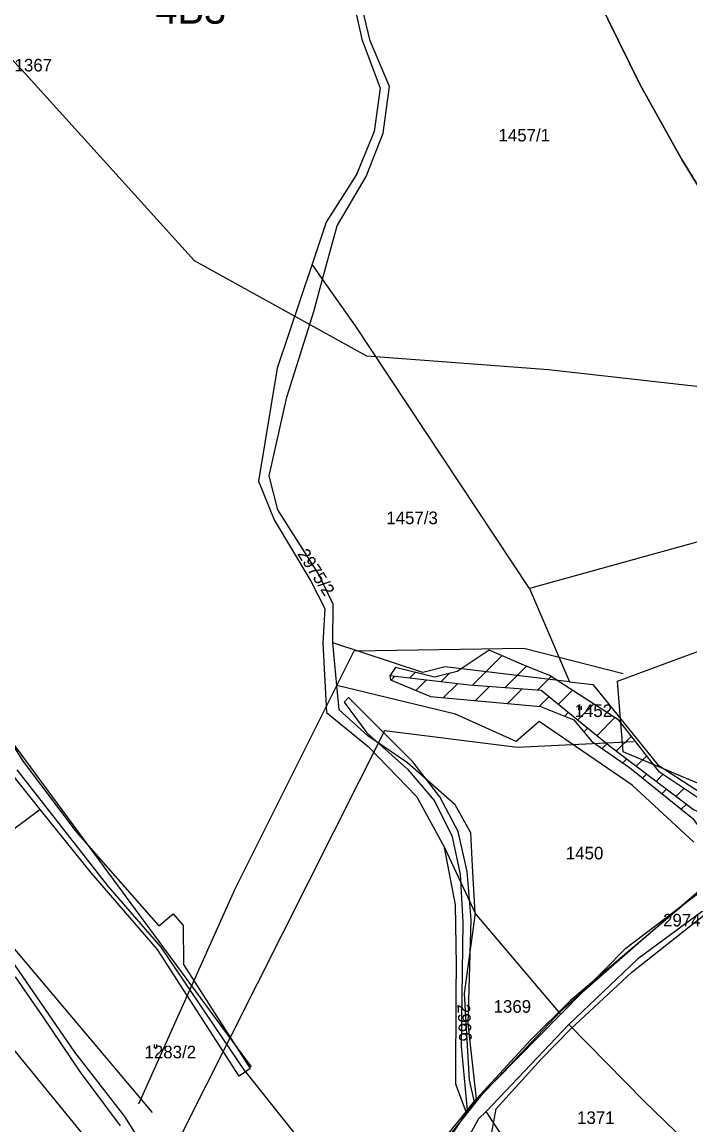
# Model space of a CAD drawing. Extents: x -564810 to -550519, y -1045831 to -1034011.
# Drawn here: x -554205.9 to -553935.7, y -1038653.5 to -1038207.3 of the extents above; entities that cross this region are included whole.
import ezdxf

# ---------------------------------------------------------------- set-up
doc = ezdxf.new("R2010")
doc.units = 0
for name, color, linetype in [('Biokoridory', 7, 'Continuous'), ('Interakční prvky', 7, 'Continuous'), ('KN stav', 7, 'Continuous'), ('Parcelní čísla', 7, 'Continuous'), ('Polní cesty stavající', 7, 'Continuous'), ('STG', 7, 'Continuous'), ('Vedení VN', 7, 'Continuous'), ('Vrstva 39', 7, 'Continuous'), ('Vrstva 5', 7, 'Continuous'), ('Vrstva 50', 7, 'Continuous'), ('zamokř ploch', 7, 'Continuous')]:
    doc.layers.add(name, color=color, linetype=linetype)

msp = doc.modelspace()

# ---------------------------------------------------------------- linework, layer by layer
at = {"layer": 'Biokoridory'}
for points in [[(-554166.15, -1038675.89), (-554257.77, -1038563.66), (-554316.17, -1038448), (-554353.97, -1038355.23), (-554404.36, -1038287.66), (-554483.38, -1038224.68), (-554553.23, -1038193.76), (-554605.91, -1038189.18), (-554631.11, -1038158.26), (-554628.82, -1038068.93)], [(-554606.72, -1038072.44), (-554612.45, -1038142.3), (-554588.4, -1038159.48), (-554532.28, -1038162.91), (-554465.86, -1038200.71), (-554410.89, -1038251.1), (-554375.39, -1038293.47), (-554338.74, -1038339.28), (-554300.95, -1038418.3), (-554240.25, -1038545.42), (-554153.22, -1038648.49)], [(-554158.6, -1038644.99), (-554119.66, -1038557.96), (-554071.56, -1038461.76), (-554002.85, -1038460.61), (-553962.77, -1038470.92)], [(-553958.49, -1038498.58), (-554005.44, -1038500.87), (-554059.27, -1038494), (-554152.03, -1038678.38), (-554166.92, -1038670.36)]]:
    msp.add_lwpolyline(points, dxfattribs=at)
at = {"layer": 'Interakční prvky'}
msp.add_line((-554218.18, -1038487.56), (-554113.21, -1038629.98), dxfattribs=at)
at = {"layer": 'KN stav'}
for p, q in [((-553995.06, -1038153.17), (-553955.81, -1038232.74)), ((-553955.81, -1038232.74), (-553995.06, -1038153.17)), ((-554072.91, -1038194.51), (-554068.4, -1038214.24)), ((-554065.05, -1038214.9), (-554070.46, -1038192.58)), ((-554068.4, -1038214.24), (-554061.05, -1038234.07)), ((-554057.31, -1038233.36), (-554065.05, -1038214.9)), ((-554061.05, -1038234.07), (-554063.49, -1038251.57)), ((-554059.88, -1038252.23), (-554057.31, -1038233.36)), ((-553955.81, -1038232.74), (-553939.04, -1038262.88)), ((-553939.04, -1038262.88), (-553955.81, -1038232.74)), ((-554063.49, -1038251.57), (-554070.59, -1038268.99)), ((-554066.72, -1038269.78), (-554059.88, -1038252.23)), ((-553939.04, -1038262.88), (-553916.15, -1038300.29)), ((-553916.15, -1038300.29), (-553939.04, -1038262.88)), ((-554070.59, -1038268.99), (-554082.91, -1038288.33)), ((-554078.46, -1038289.78), (-554066.72, -1038269.78)), ((-554082.91, -1038288.33), (-554088.59, -1038305.3)), ((-554084.37, -1038311.41), (-554078.46, -1038289.78)), ((-554088.59, -1038305.3), (-554102.64, -1038347.33)), ((-554084.37, -1038311.41), (-554088.59, -1038305.3)), ((-554087.93, -1038324.41), (-554084.37, -1038311.41)), ((-554070.95, -1038330.23), (-554084.37, -1038311.41)), ((-554098.84, -1038359.06), (-554087.93, -1038324.41)), ((-554000.58, -1038436.42), (-554070.95, -1038330.23)), ((-554102.64, -1038347.33), (-554110.31, -1038393.1)), ((-554105.94, -1038390.92), (-554098.84, -1038359.06)), ((-554102.43, -1038404.66), (-554105.94, -1038390.92)), ((-554110.31, -1038393.1), (-554103.95, -1038408.74)), ((-553865.06, -1038398.9), (-554000.58, -1038436.42)), ((-554085.96, -1038430.55), (-554102.43, -1038404.66)), ((-554103.95, -1038408.74), (-554089.04, -1038433.57)), ((-554080.09, -1038442.88), (-554085.96, -1038430.55)), ((-554089.04, -1038433.57), (-554083.36, -1038444.56)), ((-554000.58, -1038436.42), (-553984.42, -1038474.19)), ((-554083.36, -1038444.56), (-554084.23, -1038458.55)), ((-554080.19, -1038458.49), (-554080.09, -1038442.88)), ((-554084.23, -1038458.55), (-554082.68, -1038486.69)), ((-554043.76, -1038470.42), (-554080.19, -1038458.49)), ((-554078.54, -1038475.68), (-554080.19, -1038458.49)), ((-554233.38, -1038463.12), (-554205.41, -1038506.5)), ((-554034.8, -1038468.21), (-554043.76, -1038470.42)), ((-553984.42, -1038474.19), (-554034.8, -1038468.21)), ((-554030.53, -1038487.35), (-554078.54, -1038475.68)), ((-554077.58, -1038485.61), (-554078.54, -1038475.68)), ((-553984.42, -1038474.19), (-553974.93, -1038475.32)), ((-553974.93, -1038475.32), (-553948.67, -1038507.78)), ((-554066.05, -1038496.12), (-554077.58, -1038485.61)), ((-554082.68, -1038486.69), (-554065.91, -1038500.36)), ((-554005.95, -1038498.4), (-554030.53, -1038487.35)), ((-553996.77, -1038490.24), (-554005.95, -1038498.4)), ((-553959.02, -1038516.09), (-553996.77, -1038490.24)), ((-554050.04, -1038507.05), (-554066.05, -1038496.12)), ((-554065.91, -1038500.36), (-554046.23, -1038520.71)), ((-554205.41, -1038506.5), (-554184, -1038534.88)), ((-554030.68, -1038523.94), (-554050.04, -1038507.05)), ((-553948.67, -1038507.78), (-553928.8, -1038520.77)), ((-554198.53, -1038525.91), (-554210.62, -1038510.85)), ((-554171.11, -1038556.96), (-554207.86, -1038509.88)), ((-553934.18, -1038539.16), (-553959.02, -1038516.09)), ((-554046.23, -1038520.71), (-554035.03, -1038541.29)), ((-554198.53, -1038525.91), (-554223.22, -1038544.07)), ((-554177.86, -1038551.65), (-554198.53, -1038525.91)), ((-554024.35, -1038535.36), (-554030.68, -1038523.94)), ((-554184, -1038534.88), (-554150.59, -1038573.01)), ((-554023.63, -1038548.8), (-554024.35, -1038535.36)), ((-554035.03, -1038541.29), (-554022.62, -1038567.84)), ((-554030.56, -1038564.46), (-554035.03, -1038541.29)), ((-554151.15, -1038582.55), (-554177.86, -1038551.65)), ((-554022.62, -1038567.84), (-554023.63, -1038548.8)), ((-554149.64, -1038581.52), (-554171.11, -1038556.96)), ((-553917.03, -1038556.9), (-553956.88, -1038586.38)), ((-553961.6, -1038582.02), (-553930.96, -1038558.65)), ((-554030.19, -1038588.89), (-554030.56, -1038564.46)), ((-554150.59, -1038573.01), (-554144.81, -1038568.14)), ((-554144.81, -1038568.14), (-554140.79, -1038572.82)), ((-554022.62, -1038567.84), (-554027.08, -1038600.31)), ((-553987.98, -1038608.75), (-554022.62, -1038567.84)), ((-554140.79, -1038572.82), (-554140.54, -1038588.55)), ((-554118.01, -1038633.71), (-554151.15, -1038582.55)), ((-554115.53, -1038632.06), (-554149.64, -1038581.52)), ((-553987.98, -1038608.75), (-553961.6, -1038582.02)), ((-554140.54, -1038588.55), (-554113.68, -1038630.61)), ((-553956.88, -1038586.38), (-553984.71, -1038612.9)), ((-554208.93, -1038588.67), (-554184.63, -1038624.06)), ((-554030.24, -1038600), (-554030.19, -1038588.89)), ((-554197.43, -1038609.81), (-554208.6, -1038593.54)), ((-554030.43, -1038637.03), (-554030.24, -1038600)), ((-554027.08, -1038600.31), (-554024.97, -1038635.27)), ((-554182.21, -1038632.12), (-554197.43, -1038609.81)), ((-554022.99, -1038644.34), (-553987.98, -1038608.75)), ((-553984.71, -1038612.9), (-554018.15, -1038648.04)), ((-553984.71, -1038612.9), (-553954.4, -1038643.8)), ((-554184.63, -1038624.06), (-554164.45, -1038650.04)), ((-554166.05, -1038653.83), (-554182.21, -1038632.12)), ((-554115.53, -1038632.06), (-554118.01, -1038633.71)), ((-554113.68, -1038630.61), (-554115.53, -1038632.06)), ((-554115.53, -1038632.06), (-554095.54, -1038657.08)), ((-554026.09, -1038648.58), (-554030.43, -1038637.03)), ((-554024.97, -1038635.27), (-554022.99, -1038644.34)), ((-554026.09, -1038648.58), (-554022.99, -1038644.34)), ((-553954.4, -1038643.8), (-553941.34, -1038656.46)), ((-554164.45, -1038650.04), (-554155.87, -1038663.66)), ((-554059.83, -1038698.78), (-554026.09, -1038648.58)), ((-554021.2, -1038651), (-554024.82, -1038657.31)), ((-554018.15, -1038648.04), (-554021.2, -1038651)), ((-554010.92, -1038659.16), (-554018.15, -1038648.04))]:
    msp.add_line(p, q, dxfattribs=at)
at = {"layer": 'Polní cesty stavající'}
for p, q in [((-554073.91, -1038480.59), (-554075.62, -1038482.5)), ((-554047.78, -1038506.65), (-554073.91, -1038480.59)), ((-554075.62, -1038482.5), (-554066.44, -1038494.81)), ((-554066.44, -1038494.81), (-554049.98, -1038509.59)), ((-554036.85, -1038520.7), (-554047.78, -1038506.65)), ((-554049.98, -1038509.59), (-554039.24, -1038522.26)), ((-554029.54, -1038534.77), (-554036.85, -1038520.7)), ((-554039.24, -1038522.26), (-554032, -1038536.44)), ((-554025.78, -1038550.92), (-554029.54, -1038534.77)), ((-554032, -1038536.44), (-554028.72, -1038552.04)), ((-554028.72, -1038552.04), (-554027.53, -1038571.42)), ((-554024.25, -1038570.42), (-554025.78, -1038550.92)), ((-554025.44, -1038612.54), (-554024.25, -1038570.42)), ((-554027.53, -1038571.42), (-554028.3, -1038621.58)), ((-554022.12, -1038642.96), (-554025.44, -1038612.54)), ((-554028.3, -1038621.58), (-554025.8, -1038647.53))]:
    msp.add_line(p, q, dxfattribs=at)
msp.add_lwpolyline([(-554025.8, -1038647.53), (-554022.12, -1038642.96)], dxfattribs=at)
at = {"layer": 'STG'}
msp.add_lwpolyline([(-553875.31, -1038175.25), (-553855.1, -1038212), (-553825.71, -1038278.16), (-553827.54, -1038324.1), (-553845.92, -1038346.15), (-553878.98, -1038360.85), (-553992.88, -1038347.99), (-554066.37, -1038342.47), (-554136.18, -1038303.88), (-554205.99, -1038226.71), (-554261.1, -1038169.74)], dxfattribs=at)
at = {"layer": 'Vedení VN'}
for points in [[(-553611.98, -1038408.69), (-553636.03, -1038436.08), (-553662.82, -1038459.49), (-553696.18, -1038478.45), (-553733.36, -1038489.92), (-553775.86, -1038499.24), (-553813.96, -1038507.79), (-553848.29, -1038514.84), (-553888.1, -1038528.8), (-553925.21, -1038552.98), (-553955.59, -1038579.22)], [(-553955.59, -1038579.22), (-553988.09, -1038607.6), (-554020.47, -1038641.81), (-554047.02, -1038675.37), (-554071.24, -1038705.62)]]:
    msp.add_lwpolyline(points, dxfattribs=at)
at = {"layer": 'Vrstva 39'}
for points in [[(-553602.13, -1038396.48), (-553632.59, -1038429.43), (-553645.19, -1038442), (-553677.57, -1038466.86), (-553698.23, -1038477.32), (-553713.18, -1038482.74), (-553767.97, -1038496.11), (-553781.39, -1038497.6), (-553794.26, -1038500.68), (-553832.51, -1038508.15), (-553867.83, -1038515.39), (-553877.87, -1038518.08), (-553896.45, -1038527.81), (-553909.62, -1038537.28), (-553916.9, -1038542.25), (-553921.08, -1038547.5), (-553928.72, -1038556.33), (-553984.17, -1038603.23), (-554000.23, -1038619.27), (-554022.12, -1038642.96), (-554029.29, -1038651.87), (-554072.58, -1038704.89)], [(-554015.99, -1038657.18), (-554014.1, -1038647.02), (-553995.9, -1038626.85), (-553983.89, -1038614.6), (-553959.25, -1038591.65), (-553924.42, -1038564.25)]]:
    msp.add_lwpolyline(points, dxfattribs=at)
at = {"layer": 'Vrstva 5'}
msp.add_lwpolyline([(-553789.78, -1038500.33), (-553871.09, -1038514.07), (-553905.44, -1038526.67), (-553962.7, -1038502.62), (-553964.99, -1038473.99), (-553863.07, -1038436.2), (-553797.51, -1038495.18)], dxfattribs=at)
at = {"layer": 'Vrstva 50'}
msp.add_lwpolyline([(-553895.5, -1038541.47), (-553902.98, -1038538.23), (-553907.85, -1038536.47), (-553934.3, -1038525.99), (-553967.78, -1038500.61), (-553995.94, -1038477.74), (-554024.98, -1038475.55), (-554057.15, -1038471.85)], dxfattribs=at)
at = {"layer": 'zamokř ploch'}
for p, q in [((-554023.72, -1038475.65), (-554011.77, -1038463.7)), ((-554010.57, -1038476.64), (-554001.85, -1038467.92)), ((-554056.65, -1038473.56), (-554055.17, -1038472.08)), ((-554049.13, -1038472.77), (-554046.81, -1038470.45)), ((-554036.45, -1038474.23), (-554033.07, -1038470.86)), ((-553997.42, -1038477.63), (-553991.86, -1038472.07)), ((-554046.67, -1038477.71), (-554042.49, -1038473.54)), ((-554035.48, -1038480.67), (-554029.81, -1038474.99)), ((-554022.5, -1038481.83), (-554016.83, -1038476.16)), ((-554009.51, -1038482.98), (-554003.68, -1038477.16)), ((-553996.52, -1038484.14), (-553992.73, -1038480.35)), ((-553989.01, -1038483.37), (-553983.25, -1038477.61)), ((-553981.21, -1038489.7), (-553974.65, -1038483.14)), ((-553980.74, -1038484.1), (-553980.74, -1038485.6)), ((-553979.74, -1038484.1), (-553979.74, -1038485.6)), ((-553986.38, -1038488.14), (-553984.93, -1038486.68)), ((-553973.4, -1038496.04), (-553966.04, -1038488.68)), ((-553978.64, -1038494.54), (-553977.12, -1038493.02)), ((-553965.53, -1038502.31), (-553959.4, -1038496.18)), ((-553971.22, -1038501.27), (-553969.32, -1038499.36)), ((-553962.86, -1038507.04), (-553961.32, -1038505.51)), ((-553957.49, -1038508.41), (-553953.21, -1038504.13)), ((-553954.86, -1038513.19), (-553953.28, -1038511.6)), ((-553949.44, -1038514.51), (-553946.64, -1038511.7)), ((-553947.03, -1038519.5), (-553945.23, -1038517.7)), ((-553941.4, -1038520.61), (-553938.15, -1038517.36)), ((-553939.2, -1038525.81), (-553937.19, -1038523.8)), ((-554152.52, -1038620.97), (-554152.52, -1038622.47)), ((-554151.52, -1038620.97), (-554151.52, -1038622.47))]:
    msp.add_line(p, q, dxfattribs=at)
msp.add_lwpolyline([(-553907.85, -1038536.47), (-553906.69, -1038535.17), (-553896.45, -1038527.81), (-553908.45, -1038530.41), (-553924.14, -1038526.71), (-553948.06, -1038510.75), (-553964.44, -1038489.71), (-553992.55, -1038471.63), (-554002.86, -1038467.51), (-554017, -1038461.46), (-554029.91, -1038470.06), (-554039.03, -1038472.36), (-554054.79, -1038468.5), (-554057.15, -1038471.85), (-554056.91, -1038473.45), (-554040.66, -1038480.21), (-553996.16, -1038484.17), (-553982.67, -1038489.65), (-553975.56, -1038498.27), (-553960.22, -1038508.87), (-553934.5, -1038529.59), (-553929.83, -1038535.94), (-553926.45, -1038553.42)], dxfattribs=at)

# ---------------------------------------------------------------- texts
at = {"layer": 'Parcelní čísla'}
for s, p in [('1367', (-554208.95, -1038227.32)), ('1457/1', (-554013.16, -1038255.64)), ('1457/3', (-554058.56, -1038410.46)), ('1452', (-553982.38, -1038488.47)), ('1450', (-553985.92, -1038546.08)), ('2974', (-553946.58, -1038573.21)), ('1369', (-554015.15, -1038608.12)), ('1283/2', (-554156.37, -1038626.54)), ('1371', (-553981.38, -1038653.1))]:
    msp.add_text(s, height=5.1, dxfattribs=at).set_placement(p)
for s, rotation, p in [('2975/2', 303.0364, (-554094.74, -1038422.49)), ('2966', 273.0794, (-554029.82, -1038604.71))]:
    msp.add_text(s, height=5.1, rotation=rotation, dxfattribs=at).set_placement(p)
at = {"layer": 'STG'}
msp.add_text('4B3', height=12, dxfattribs=at).set_placement((-554151.94, -1038207.99))

doc.saveas('drawing.dxf')
